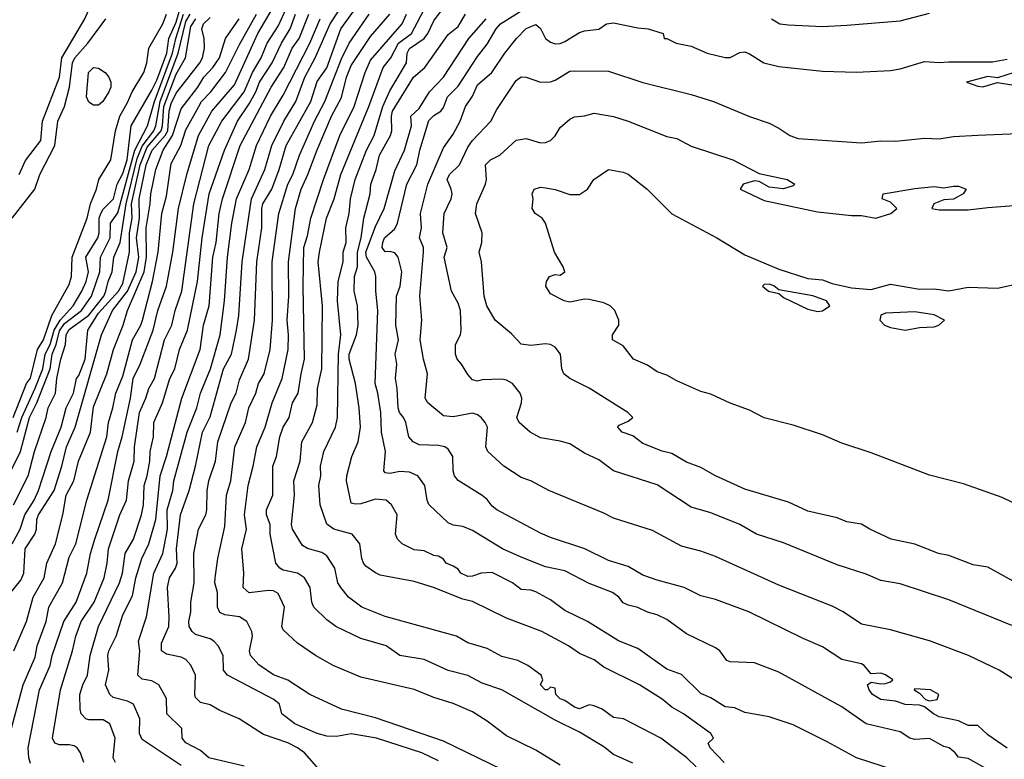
# Model space of a CAD drawing. Header units: metres. Extents: x -46681 to -43747, y -240911 to -237677.
# Tile 261 of 656: x -44941 to -44839, y -240323 to -240247. Entities that reach past the tile are written whole.
import ezdxf

# ---------------------------------------------------------------- set-up
doc = ezdxf.new("R2010")
doc.units = ezdxf.units.M
doc.layers.add('CONTOUR_INDEX', color=1, linetype='Continuous')
doc.layers.add('CONTOUR_INTER', color=3, linetype='Continuous')

msp = doc.modelspace()

# ---------------------------------------------------------------- linework, layer by layer
at = {"layer": 'CONTOUR_INDEX'}
for points, elevation in [([(-44839.1, -240322.03), (-44841.1, -240320.66), (-44842.1, -240319.7), (-44843.1, -240319.69), (-44844.1, -240319.22), (-44846.1, -240318.8), (-44846.69, -240318.52), (-44847.6, -240317.78), (-44848.1, -240317.6), (-44849.6, -240317.56), (-44850.6, -240317.2), (-44852.11, -240317.02), (-44852.94, -240316.52), (-44853.29, -240316.02), (-44853.45, -240315.52), (-44853.1, -240315.24), (-44852.1, -240315.41), (-44851.6, -240315.37), (-44851.1, -240315.23), (-44850.85, -240315.02), (-44851.6, -240314.49), (-44852.1, -240314.33), (-44853.1, -240314.39), (-44853.8, -240313.52), (-44854.1, -240313.36), (-44856.1, -240312.91), (-44858.1, -240311.62), (-44860.1, -240310.77), (-44865.69, -240308.02), (-44869.1, -240306.75), (-44870.6, -240306.36), (-44872.32, -240305.52), (-44875.1, -240304.77), (-44876.6, -240304.24), (-44878.1, -240303.35), (-44880.1, -240302.73), (-44882.54, -240301.52), (-44886.1, -240300.36), (-44887.1, -240299.93), (-44891.6, -240297.52), (-44892.1, -240297.14), (-44892.6, -240296.45), (-44893.1, -240296.03), (-44895.6, -240294.51), (-44895.96, -240294.02), (-44896.09, -240293.52), (-44896.15, -240292.02), (-44896.6, -240291.29), (-44896.95, -240291.02), (-44897.6, -240290.89), (-44899.6, -240290.83), (-44900.22, -240290.52), (-44900.66, -240290.02), (-44900.97, -240288.52), (-44901.2, -240288.02), (-44901.63, -240287.52), (-44901.75, -240287.02), (-44901.85, -240285.02), (-44902.03, -240284.02), (-44901.88, -240282.52), (-44902.08, -240281.52), (-44901.72, -240280.02), (-44902, -240278.52), (-44901.92, -240275.52), (-44901.55, -240274.52), (-44901.37, -240273.02), (-44901.77, -240271.52), (-44902.1, -240271.09), (-44902.6, -240270.94), (-44903.1, -240270.96), (-44903.41, -240270.52), (-44903.34, -240270.02), (-44903.15, -240269.52), (-44902.1, -240268.61), (-44901.82, -240268.02), (-44900.88, -240264.02), (-44899.83, -240262.02), (-44899.52, -240260.52), (-44898.6, -240257.48), (-44898.1, -240256.95), (-44897.37, -240256.52), (-44897.1, -240256.13), (-44896.69, -240255.02), (-44895.6, -240253.93), (-44893.6, -240250.89), (-44892.6, -240249.61), (-44891.69, -240248.02), (-44891.23, -240247.52), (-44888.83, -240246.02)], 95), ([(-44941.87, -240294.02), (-44940.63, -240291.52), (-44939.68, -240288.02), (-44938.95, -240286.52), (-44937.58, -240283.02), (-44937.36, -240281.52), (-44936.95, -240280.52), (-44936.6, -240279.09), (-44936.1, -240278.34), (-44934.33, -240277.02), (-44933.3, -240275.52), (-44932.44, -240273.02), (-44932.4, -240271.52), (-44931.38, -240269.52), (-44931.36, -240268.02), (-44930.6, -240266.95), (-44928.85, -240260.52), (-44927.54, -240258.02), (-44926.82, -240255.52), (-44924.97, -240250.52), (-44924.63, -240249.02), (-44923.83, -240246.52)], 75), ([(-44941.83, -240321.02), (-44940.33, -240315.52), (-44939.1, -240312.66), (-44938.92, -240311.52), (-44937.99, -240309.02), (-44937.7, -240307.52), (-44936.3, -240305.02), (-44935.6, -240302.38), (-44934.94, -240301.02), (-44933.8, -240296.52), (-44931.72, -240290.02), (-44931.58, -240288.52), (-44931.11, -240287.02), (-44930.82, -240285.52), (-44930.1, -240283.77), (-44929.1, -240280.02), (-44928.24, -240278.52), (-44928.08, -240278.02), (-44927.04, -240274.02), (-44926.46, -240271.02), (-44926.06, -240267.02), (-44925.6, -240265.24), (-44925.1, -240261.9), (-44924.12, -240260.02), (-44923.6, -240258.44), (-44922.28, -240256.02), (-44921.99, -240255.52), (-44921.05, -240254.52), (-44919.51, -240252.52), (-44918.1, -240249.66), (-44916.34, -240246.52)], 80), ([(-44917.6, -240323.9), (-44921.24, -240323.02), (-44922.1, -240322.28), (-44923.6, -240321.48), (-44923.97, -240321.02), (-44924.02, -240320.02), (-44925.56, -240318.52), (-44925.6, -240316.94), (-44926.4, -240315.52), (-44927.1, -240315.12), (-44928.1, -240314.93), (-44928.54, -240314.52), (-44928.35, -240312.02), (-44928.49, -240311.02), (-44927.67, -240308.52), (-44926.9, -240304.02), (-44925.99, -240302.02), (-44925.51, -240299.52), (-44925.52, -240297.52), (-44924.95, -240295.52), (-44924.84, -240294.52), (-44923.48, -240289.52), (-44922.47, -240287.02), (-44922.1, -240285.52), (-44921.08, -240283.02), (-44920.09, -240279.52), (-44919.64, -240276.02), (-44919.31, -240271.52), (-44918.87, -240268.02), (-44918.38, -240265.52), (-44917.08, -240262.52), (-44916.32, -240260.02), (-44914.89, -240257.02), (-44913.6, -240254.84), (-44910.86, -240249.52), (-44909.77, -240247.02)], 85), ([(-44877.6, -240323.59), (-44879.6, -240322.68), (-44880.6, -240321.91), (-44883.1, -240320.38), (-44885.6, -240319.15), (-44891.1, -240316.02), (-44893.1, -240315.35), (-44894.6, -240314.57), (-44896.6, -240314.06), (-44899.1, -240312.93), (-44901.6, -240312.49), (-44902.99, -240311.52), (-44905.6, -240310.74), (-44908.16, -240309.52), (-44909.1, -240308.84), (-44910.44, -240307.52), (-44910.65, -240307.02), (-44910.8, -240305.52), (-44911.39, -240304.52), (-44912.1, -240304.05), (-44913.6, -240303.72), (-44913.94, -240303.52), (-44914.35, -240303.02), (-44914.92, -240300.02), (-44914.94, -240299.02), (-44915.29, -240298.02), (-44915.31, -240297.52), (-44914.64, -240296.02), (-44914.67, -240293.02), (-44914.29, -240292.02), (-44913.94, -240290.02), (-44913.59, -240289.02), (-44912.99, -240288.02), (-44912.64, -240286.52), (-44912.05, -240285.52), (-44911.75, -240283.52), (-44911.38, -240282.02), (-44911.52, -240274.52), (-44911.48, -240270.52), (-44911.1, -240269.33), (-44910.74, -240267.52), (-44909.43, -240263.52), (-44907.77, -240259.02), (-44906.29, -240256.02), (-44905.16, -240252.52), (-44904.6, -240251.24), (-44901.35, -240247.52), (-44900.91, -240246.52)], 90), ([(-44863.35, -240247.02), (-44862.49, -240247.52), (-44861.6, -240247.63), (-44858.1, -240247.78), (-44855.6, -240247.67), (-44850.1, -240247.22), (-44847.1, -240246.42)], 95), ([(-44848.6, -240315.94), (-44848.68, -240316.02), (-44848.1, -240316.39), (-44847.5, -240317.02), (-44847.1, -240317.18), (-44846.29, -240317.02), (-44846.13, -240316.52), (-44846.97, -240316.02), (-44848.6, -240315.94)], 95)]:
    msp.add_lwpolyline(points, dxfattribs=dict(at, elevation=elevation))
at = {"layer": 'CONTOUR_INTER'}
for points, elevation in [([(-44940.76, -240263.02), (-44940.1, -240261.58), (-44938.53, -240259.52), (-44938.34, -240257.52), (-44936.6, -240253.02), (-44936.35, -240251.02), (-44934.01, -240247.02), (-44932.5, -240243.52), (-44931.64, -240242.02), (-44930.51, -240239.02), (-44928.1, -240235.35), (-44926.6, -240232.24), (-44925.74, -240230.02), (-44922.95, -240225.02), (-44921.09, -240221.02), (-44920.1, -240219.64), (-44919.1, -240217.29), (-44917.91, -240215.52), (-44917.14, -240213.52), (-44915.83, -240212.02), (-44913.15, -240208.02), (-44912.37, -240206.52), (-44911.91, -240204.52), (-44911.97, -240199.52)], 71), ([(-44909.6, -240324.55), (-44911.39, -240322.52), (-44912.11, -240322.02), (-44913.1, -240321.48), (-44915.6, -240320.64), (-44918.12, -240319.02), (-44920.1, -240318.18), (-44921.1, -240317.57), (-44922.1, -240317.35), (-44922.6, -240316.84), (-44922.69, -240316.52), (-44922.61, -240314.52), (-44923.1, -240313.49), (-44923.6, -240312.92), (-44924.1, -240312.67), (-44925.6, -240312.37), (-44926.1, -240312.02), (-44926.1, -240311.22), (-44925.37, -240309.52), (-44925.32, -240308.52), (-44925.51, -240305.52), (-44925.28, -240304.52), (-44924.66, -240303.52), (-44924.5, -240303.02), (-44924.56, -240301.52), (-44924.17, -240298.02), (-44923.28, -240295.52), (-44922.6, -240293.03), (-44921.9, -240289.52), (-44921.1, -240287.95), (-44919.72, -240283.02), (-44918.92, -240281.52), (-44918.4, -240279.02), (-44918.16, -240277.52), (-44917.8, -240272.02), (-44916.86, -240265.52), (-44915.49, -240262.52), (-44914.77, -240260.02), (-44913.52, -240257.52), (-44912.3, -240255.52), (-44911.37, -240253.02), (-44910.29, -240251.02), (-44908.75, -240247.52), (-44907.1, -240244.98)], 86), ([(-44940.97, -240289.52), (-44940.48, -240288.02), (-44939.1, -240285), (-44938.33, -240283.02), (-44938.08, -240281.52), (-44937.57, -240280.52), (-44937.15, -240279.02), (-44936.54, -240278.02), (-44935.2, -240276.52), (-44934.31, -240275.02), (-44933.87, -240274.02), (-44933.63, -240273.02), (-44933.88, -240271.52), (-44932.65, -240269.52), (-44932.53, -240269.02), (-44932.52, -240267.52), (-44932.36, -240267.02), (-44932.1, -240266.57), (-44931.06, -240265.52), (-44930.67, -240264.02), (-44930.1, -240262.93), (-44929.65, -240261.52), (-44929.24, -240258.02), (-44927.1, -240254.35), (-44926.6, -240253.3), (-44925.56, -240250.52), (-44925.34, -240249.02), (-44924.6, -240247.36), (-44924.1, -240245.58)], 74), ([(-44939.6, -240323.63), (-44939.77, -240323.02), (-44939.84, -240322.02), (-44938.65, -240316.02), (-44937.57, -240313.52), (-44937.35, -240312.52), (-44936.15, -240309.02), (-44934.9, -240307.02), (-44933.81, -240304.02), (-44933.42, -240302.02), (-44932.98, -240300.52), (-44931.61, -240296.52), (-44930.61, -240291.52), (-44930.15, -240290.02), (-44929.31, -240286.02), (-44929.03, -240284.02), (-44928.3, -240282.52), (-44926.97, -240279.02), (-44926.48, -240277.02), (-44925.59, -240274.52), (-44924.95, -240271.02), (-44924.37, -240266.52), (-44923.49, -240263.02), (-44922.3, -240259.02), (-44920.93, -240256.52), (-44918.6, -240253.8), (-44916.21, -240248.52), (-44914.73, -240246.02)], 81), ([(-44934.1, -240323.52), (-44934.44, -240322.52), (-44934.8, -240322.02), (-44935.1, -240321.81), (-44935.6, -240321.69), (-44936.6, -240321.69), (-44937.07, -240321.52), (-44937.33, -240321.02), (-44936.51, -240316.02), (-44935.27, -240312.02), (-44934.93, -240310.52), (-44934.36, -240309.02), (-44933.03, -240307.02), (-44932.01, -240304.52), (-44931.69, -240303.02), (-44931.56, -240301.52), (-44930.41, -240298.02), (-44929.71, -240296.52), (-44929.52, -240294.52), (-44928.92, -240292.52), (-44928.9, -240291.02), (-44928.38, -240287.52), (-44927.72, -240286.02), (-44927.43, -240285.02), (-44926.84, -240284.02), (-44925.81, -240280.02), (-44925.04, -240278.52), (-44924.7, -240277.02), (-44924.02, -240275.02), (-44922.8, -240266.02), (-44921.24, -240260.02), (-44919.89, -240257.52), (-44917.61, -240254.52), (-44916.76, -240252.52), (-44915.85, -240251.02), (-44915.25, -240249.52), (-44914.1, -240247.76), (-44913.09, -240245.52)], 82), ([(-44897.6, -240323.34), (-44899.31, -240322.52), (-44903.99, -240321.02), (-44906.6, -240320.55), (-44908.1, -240320.83), (-44909.1, -240320.8), (-44910.09, -240320.52), (-44912.39, -240319.52), (-44913.74, -240318.52), (-44913.98, -240317.52), (-44914.55, -240317.02), (-44919.33, -240314.52), (-44919.72, -240314.02), (-44919.78, -240312.52), (-44920.28, -240311.52), (-44920.71, -240311.02), (-44921.1, -240310.8), (-44922.6, -240310.33), (-44922.95, -240310.02), (-44923.25, -240309.52), (-44923.31, -240309.02), (-44923.09, -240308.02), (-44923.1, -240307.02), (-44922.76, -240305.02), (-44922.79, -240302.02), (-44922.32, -240299.52), (-44921.54, -240298.02), (-44921.43, -240297.52), (-44921.4, -240295.52), (-44921.25, -240294.52), (-44920.57, -240292.52), (-44920.33, -240290.52), (-44918.93, -240286.52), (-44918.43, -240285.52), (-44918.1, -240284.16), (-44917.16, -240282.02), (-44916.55, -240278.02), (-44916.3, -240272.02), (-44915.78, -240268.52), (-44915.79, -240266.52), (-44915.67, -240266.02), (-44914.75, -240264.52), (-44914, -240262.52), (-44913.3, -240260.02), (-44910.76, -240255.52), (-44910.1, -240253.46), (-44909.1, -240252.03), (-44907.67, -240248.02), (-44905.84, -240245.52)], 87), ([(-44871.1, -240323.97), (-44872.07, -240323.02), (-44874.74, -240321.02), (-44878.58, -240319.02), (-44879.6, -240318.87), (-44880.77, -240318.02), (-44881.6, -240317.68), (-44882.1, -240317.58), (-44883.1, -240317.99), (-44883.6, -240317.82), (-44884.6, -240317.12), (-44885.1, -240316.97), (-44885.54, -240316.52), (-44885.6, -240315.87), (-44886.1, -240315.76), (-44886.4, -240316.02), (-44886.64, -240316.02), (-44887.1, -240315.52), (-44886.86, -240315.02), (-44887.05, -240314.52), (-44888.43, -240313.52), (-44889.44, -240313.02), (-44891.1, -240312.62), (-44892.6, -240311.8), (-44894.6, -240311.19), (-44895.75, -240310.52), (-44903.1, -240308.48), (-44905.5, -240307.52), (-44906.87, -240306.52), (-44907.66, -240305.52), (-44907.96, -240305.02), (-44908.29, -240303.52), (-44909.1, -240302.25), (-44909.6, -240301.9), (-44911.1, -240301.51), (-44911.6, -240301.18), (-44912.63, -240299.52), (-44912.72, -240299.02), (-44912.44, -240296.02), (-44912.5, -240294.52), (-44911.84, -240292.52), (-44911.66, -240290.52), (-44910.57, -240288.52), (-44910.1, -240286.7), (-44910.07, -240285.02), (-44909.61, -240283.02), (-44909.54, -240276.52), (-44909.98, -240272.02), (-44909.87, -240271.02), (-44909.13, -240267.52), (-44908.36, -240265.52), (-44907.65, -240263.02), (-44904.78, -240256.02), (-44903.29, -240252.02), (-44902.51, -240251.02), (-44901.72, -240249.52), (-44900.38, -240248.52), (-44898.81, -240245.52)], 91), ([(-44868.22, -240323.52), (-44869.64, -240322.02), (-44869.85, -240321.52), (-44869.3, -240321.02), (-44869.57, -240320.52), (-44872.41, -240318.52), (-44873.6, -240317.83), (-44874.6, -240317), (-44876.94, -240315.52), (-44880.6, -240313.71), (-44881.6, -240312.95), (-44883.1, -240312.29), (-44884.22, -240311.52), (-44886.99, -240310.02), (-44890.6, -240308.66), (-44894.1, -240306.94), (-44895.1, -240306.71), (-44898.11, -240305.52), (-44900.1, -240304.89), (-44903.6, -240304.25), (-44904.1, -240304.01), (-44905.1, -240303.32), (-44905.33, -240303.02), (-44905.51, -240302.52), (-44905.72, -240301.02), (-44906.49, -240300.02), (-44908.38, -240299.52), (-44909.1, -240298.99), (-44909.79, -240297.02), (-44909.91, -240295.02), (-44909.71, -240294.02), (-44909.74, -240293.02), (-44909.41, -240291.52), (-44908.19, -240289.02), (-44908, -240288.02), (-44907.91, -240281.52), (-44907.67, -240279.52), (-44908, -240276.02), (-44907.94, -240274.02), (-44907.43, -240272.02), (-44907.42, -240271.02), (-44907.1, -240270.02), (-44907.16, -240268.52), (-44906.8, -240267.02), (-44906.68, -240265.52), (-44906.19, -240263.52), (-44905, -240260.52), (-44904.24, -240259.02), (-44903.34, -240256.02), (-44902.6, -240254.41), (-44900.89, -240251.52), (-44900.84, -240250.52), (-44900.6, -240250.05), (-44899.08, -240249.02), (-44898.71, -240248.52), (-44898.1, -240247.21), (-44897.18, -240246.02)], 92), ([(-44941.6, -240306.02), (-44940.6, -240304.76), (-44940.26, -240304.02), (-44940.13, -240301.52), (-44939.13, -240300.02), (-44938.97, -240299.52), (-44938.94, -240298.52), (-44938.75, -240298.02), (-44937.17, -240295.52), (-44936.35, -240293.02), (-44935.89, -240291.02), (-44935, -240289.02), (-44932.3, -240279.52), (-44931.16, -240277.02), (-44929.62, -240275.02), (-44928.72, -240273.02), (-44928.45, -240271.52), (-44928.68, -240269.52), (-44928.38, -240267.52), (-44928.41, -240265.52), (-44927.69, -240262.02), (-44927.08, -240260.52), (-44925.73, -240259.02), (-44925.46, -240258.52), (-44925.32, -240256.52), (-44925.1, -240255.7), (-44924.6, -240254.66), (-44922.15, -240251.52), (-44921.89, -240251.02), (-44921.68, -240250.02), (-44921.72, -240249.02), (-44921.95, -240248.02), (-44921.78, -240247.52), (-44921.1, -240246.86)], 78), ([(-44941.49, -240267.52), (-44939.13, -240264.52), (-44938.64, -240263.02), (-44937.07, -240260.02), (-44936.79, -240257.52), (-44936.1, -240256.02), (-44935.58, -240254.02), (-44935.28, -240251.52), (-44935.02, -240251.02), (-44933.69, -240249.52), (-44931.85, -240247.02)], 72), ([(-44941.46, -240301.02), (-44940.67, -240299.52), (-44940.18, -240298.02), (-44939.2, -240296.52), (-44938.76, -240295.52), (-44937.47, -240291.52), (-44936.45, -240289.02), (-44935.92, -240287.02), (-44935.15, -240285.52), (-44934.85, -240284.02), (-44934.6, -240283.7), (-44933.96, -240282.02), (-44933.7, -240279.02), (-44932.6, -240277.28), (-44930.55, -240275.02), (-44930.1, -240274.24), (-44929.42, -240271.02), (-44929.4, -240269.02), (-44929.14, -240267.52), (-44929.2, -240266.02), (-44928.32, -240262.02), (-44927.6, -240260.21), (-44926.16, -240258.52), (-44926.02, -240258.02), (-44925.87, -240256.02), (-44924.6, -240252.69), (-44923.63, -240251.02), (-44923.1, -240247.79), (-44922.59, -240247.02)], 77), ([(-44941.38, -240288.02), (-44940, -240284.52), (-44939.6, -240283.96), (-44938.87, -240281.02), (-44938.26, -240280.02), (-44937.39, -240277.52), (-44935.6, -240274.35), (-44935.36, -240273.52), (-44935.31, -240271.52), (-44933.77, -240267.52), (-44933.4, -240266.02), (-44932.79, -240264.52), (-44932.57, -240263.52), (-44931.32, -240261.52), (-44930.83, -240258.52), (-44930.41, -240257.02), (-44929.6, -240255.6), (-44929.14, -240254.52), (-44927.93, -240252.52), (-44927.62, -240251.52), (-44927.43, -240250.02), (-44925.96, -240247.52), (-44925.6, -240246.51)], 73), ([(-44941.33, -240297.02), (-44939.83, -240294.02), (-44939.19, -240291.52), (-44937.98, -240288.02), (-44937.78, -240287.02), (-44937.01, -240285.52), (-44936.88, -240284.02), (-44936.48, -240282.02), (-44936, -240280.52), (-44935.91, -240279.52), (-44935.6, -240278.96), (-44933.6, -240277.48), (-44932.03, -240275.52), (-44931.84, -240275.02), (-44931.6, -240274.02), (-44931.18, -240273.02), (-44931, -240271.52), (-44930.36, -240270.02), (-44929.75, -240266.02), (-44928.6, -240261.37), (-44928.1, -240260.1), (-44926.91, -240258.52), (-44926.71, -240258.02), (-44926.25, -240255.52), (-44924.39, -240250.52), (-44923.6, -240247.27), (-44923.15, -240246.52)], 76), ([(-44941.32, -240312.02), (-44939.99, -240309.02), (-44939.32, -240306.52), (-44938.2, -240304.52), (-44937.92, -240303.02), (-44937.01, -240301.02), (-44936.26, -240298.02), (-44935.91, -240296.02), (-44935.14, -240294.52), (-44934.66, -240292.52), (-44933.4, -240289.52), (-44933.1, -240286.93), (-44931.73, -240283.52), (-44931.05, -240281.02), (-44930.04, -240278.52), (-44929.61, -240277.02), (-44927.89, -240273.02), (-44927.65, -240271.52), (-44927.68, -240268.52), (-44927.26, -240266.02), (-44927.21, -240265.02), (-44926.68, -240262.52), (-44925.94, -240260.52), (-44924.97, -240259.02), (-44924.1, -240256.28), (-44922.36, -240254.02), (-44921.75, -240253.02), (-44920.82, -240252.02), (-44920.14, -240251.02), (-44919.52, -240249.02), (-44918.13, -240247.02)], 79), ([(-44930.86, -240323.52), (-44931.07, -240323.02), (-44930.87, -240321.02), (-44931.43, -240319.52), (-44932.1, -240319.14), (-44933.6, -240319.14), (-44933.89, -240319.02), (-44934.36, -240318.52), (-44934.47, -240318.02), (-44934.53, -240316.52), (-44934.21, -240315.52), (-44933.72, -240314.52), (-44933.46, -240312.52), (-44932.6, -240309.52), (-44930.44, -240305.02), (-44930.14, -240304.02), (-44929.84, -240302.02), (-44928.98, -240300.52), (-44928.16, -240298.02), (-44927.96, -240297.02), (-44927.88, -240295.02), (-44927.6, -240294.02), (-44927.32, -240292.52), (-44927.28, -240291.52), (-44926.93, -240290.02), (-44926.91, -240288.52), (-44926, -240286.52), (-44925.24, -240284.02), (-44924.75, -240283.02), (-44924.27, -240281.02), (-44923.43, -240279.02), (-44922.42, -240274.02), (-44921.94, -240269.52), (-44921.22, -240265.02), (-44919.63, -240260.52), (-44918.29, -240257.52), (-44917.1, -240255.75), (-44916.4, -240254.52), (-44916.01, -240253.52), (-44914.74, -240251.52), (-44913.78, -240249.52), (-44912.87, -240248.02), (-44912.31, -240246.52)], 83), ([(-44924.1, -240323.82), (-44928.1, -240321.16), (-44928.39, -240320.52), (-44928.33, -240319.02), (-44928.99, -240317.52), (-44929.6, -240317.2), (-44931.1, -240316.81), (-44931.42, -240316.52), (-44931.88, -240315.52), (-44931.53, -240314.02), (-44931.62, -240312.52), (-44931.52, -240312.02), (-44930.79, -240310.52), (-44930.1, -240308.32), (-44929.1, -240306.37), (-44928.74, -240304.52), (-44928.14, -240302.52), (-44927.41, -240301.02), (-44926.71, -240298.52), (-44926.24, -240294.02), (-44925.59, -240292.02), (-44924.01, -240286.02), (-44922.14, -240281.02), (-44921.78, -240278.52), (-44921.21, -240276.52), (-44920.84, -240271.52), (-44920.5, -240270.02), (-44920.19, -240267.02), (-44919.85, -240265.52), (-44918.02, -240260.02), (-44914.84, -240254.02), (-44913.52, -240252.02), (-44912.66, -240250.02), (-44911.95, -240249.02), (-44910.96, -240246.52)], 84), ([(-44891.1, -240324.22), (-44897.1, -240321.31), (-44904.1, -240318.91), (-44907.6, -240318.02), (-44910.85, -240316.52), (-44913.1, -240315.05), (-44914.6, -240314.49), (-44916.1, -240313.47), (-44916.96, -240312.52), (-44917.06, -240312.02), (-44916.76, -240310.52), (-44916.82, -240310.02), (-44917.33, -240309.02), (-44918.1, -240308.52), (-44919.6, -240308.33), (-44920.1, -240308.09), (-44920.36, -240307.52), (-44920.35, -240306.02), (-44920.62, -240305.02), (-44920.59, -240304.52), (-44920.31, -240302.52), (-44919.6, -240299.23), (-44919.43, -240296.02), (-44918.99, -240294.52), (-44918.57, -240291.02), (-44917.47, -240288.52), (-44917.14, -240287.02), (-44916.41, -240285.52), (-44916.14, -240284.52), (-44915.56, -240283.52), (-44914.94, -240281.02), (-44914.7, -240278.02), (-44914.71, -240272.02), (-44914.03, -240267.02), (-44913.1, -240264.02), (-44912.59, -240263.02), (-44911.91, -240261.02), (-44910.36, -240257.52), (-44909.32, -240255.52), (-44907.6, -240251.11), (-44906.8, -240249.52), (-44904.75, -240246.52)], 88), ([(-44885.1, -240323.78), (-44887.6, -240322.25), (-44890.6, -240320.76), (-44892.6, -240319.25), (-44894.1, -240318.29), (-44896.1, -240317.43), (-44898.1, -240316.83), (-44900.1, -240316), (-44905.6, -240314.75), (-44908.45, -240313.52), (-44910.27, -240312.52), (-44912.1, -240311.23), (-44913.6, -240309.86), (-44913.74, -240309.52), (-44913.44, -240307.52), (-44914.1, -240306.11), (-44914.6, -240305.86), (-44915.1, -240305.81), (-44917.1, -240306.06), (-44917.7, -240305.52), (-44917.64, -240304.02), (-44917.84, -240301.52), (-44917.35, -240299.52), (-44917.56, -240298.02), (-44917.19, -240295.02), (-44916.67, -240293.02), (-44916.31, -240291.02), (-44915.45, -240289.02), (-44914.74, -240286.52), (-44913.68, -240284.02), (-44913.08, -240281.02), (-44913.03, -240279.52), (-44913.19, -240278.02), (-44913.02, -240275.52), (-44913.03, -240272.02), (-44912.33, -240266.52), (-44911.73, -240264.52), (-44911.04, -240263.02), (-44910.1, -240260.49), (-44908.61, -240257.02), (-44907.6, -240255.09), (-44907.08, -240253.02), (-44906.6, -240251.79), (-44904.6, -240248.82), (-44902.6, -240246.53)], 89), ([(-44850.6, -240324.33), (-44854.6, -240323.04), (-44857.6, -240321.37), (-44861.1, -240319.63), (-44863.6, -240318.82), (-44866.1, -240318.36), (-44867.1, -240317.89), (-44868.1, -240317.79), (-44869.6, -240316.87), (-44870.6, -240316.42), (-44872.6, -240314.46), (-44874.1, -240313.92), (-44877.1, -240311.78), (-44879.1, -240310.98), (-44882.27, -240309.02), (-44884.6, -240307.89), (-44886.1, -240306.77), (-44887.6, -240305.95), (-44888.1, -240305.77), (-44889.1, -240305.73), (-44889.98, -240305.02), (-44892.1, -240303.97), (-44893.23, -240304.02), (-44894.1, -240304.34), (-44894.6, -240304.38), (-44895.3, -240304.02), (-44895.6, -240303.62), (-44896.1, -240303.3), (-44896.82, -240303.02), (-44897.1, -240302.59), (-44897.6, -240302.27), (-44898.1, -240302.2), (-44899.1, -240301.75), (-44900.1, -240301.65), (-44901.36, -240301.02), (-44901.83, -240300.52), (-44902.03, -240300.02), (-44901.87, -240298.02), (-44902.43, -240297.02), (-44903, -240296.52), (-44904.1, -240296.41), (-44905.6, -240296.89), (-44906.1, -240296.95), (-44906.6, -240296.82), (-44907.06, -240294.52), (-44907.03, -240294.02), (-44906.51, -240292.02), (-44905.88, -240290.52), (-44905.63, -240289.02), (-44905.76, -240287.02), (-44906.15, -240284.52), (-44906.79, -240282.02), (-44906.81, -240281.52), (-44906.05, -240279.52), (-44905.88, -240278.52), (-44905.93, -240276.52), (-44906.28, -240275.02), (-44906.25, -240273.52), (-44905.95, -240272.52), (-44905.96, -240271.02), (-44905.55, -240269.52), (-44905.3, -240267.52), (-44904.64, -240265.02), (-44904.57, -240264.02), (-44904.01, -240262.52), (-44903.68, -240261.02), (-44902.54, -240259.02), (-44902.4, -240258.52), (-44902.45, -240257.02), (-44902.33, -240256.52), (-44900.18, -240253.02), (-44899.03, -240252.02), (-44896.6, -240248.62), (-44895.6, -240247.79), (-44894.82, -240246.52)], 93), ([(-44841.47, -240324.02), (-44843.1, -240323.09), (-44844.1, -240322.96), (-44844.43, -240322.52), (-44845.08, -240322.02), (-44845.6, -240321.85), (-44847.1, -240321.03), (-44848.6, -240321.13), (-44849.1, -240321.01), (-44850.1, -240320.37), (-44853.6, -240319.52), (-44856.1, -240317.79), (-44862.6, -240314.22), (-44865.1, -240313.26), (-44867.6, -240313.16), (-44867.95, -240313.02), (-44868.67, -240312.02), (-44869.1, -240311.72), (-44872.1, -240310.28), (-44874.1, -240308.8), (-44875.1, -240308.33), (-44876.1, -240308.06), (-44877.1, -240307.55), (-44878.1, -240307.34), (-44878.6, -240307.09), (-44879.05, -240306.52), (-44879.69, -240306.02), (-44882.1, -240305.09), (-44884.6, -240303.81), (-44886.6, -240303.37), (-44889.1, -240302.4), (-44891.02, -240301.52), (-44894.1, -240299.64), (-44895.1, -240299.23), (-44896.1, -240299.09), (-44896.6, -240298.86), (-44898.6, -240296.97), (-44898.78, -240296.52), (-44899, -240295.02), (-44899.74, -240294.02), (-44900.6, -240293.65), (-44901.6, -240293.59), (-44902.6, -240293.79), (-44903.1, -240293.72), (-44903.24, -240293.52), (-44903.06, -240291.52), (-44903.49, -240289.52), (-44903.55, -240287.52), (-44903.84, -240285.52), (-44904.11, -240284.52), (-44903.85, -240277.02), (-44904.07, -240275.02), (-44904.05, -240273.52), (-44904.17, -240273.02), (-44905.03, -240271.52), (-44905.07, -240271.02), (-44904.1, -240268.38), (-44903.21, -240266.52), (-44902.1, -240262.65), (-44901.11, -240260.52), (-44900.39, -240258.02), (-44900.47, -240257.02), (-44899.6, -240256.23), (-44898.54, -240254.52), (-44897.11, -240253.02), (-44894.48, -240249.02), (-44892.71, -240247.02)], 94), ([(-44838.34, -240315.02), (-44839.92, -240314.02), (-44843.09, -240312.52), (-44847.1, -240311.01), (-44851.1, -240309.88), (-44854.1, -240309.29), (-44855.98, -240308.02), (-44857.1, -240307.42), (-44862.6, -240305.28), (-44869.1, -240302.33), (-44870.6, -240301.76), (-44872.6, -240301.26), (-44875.6, -240299.64), (-44879.6, -240298.38), (-44880.6, -240297.86), (-44886.25, -240295.52), (-44888.1, -240294.52), (-44889.1, -240294.19), (-44890.89, -240293.02), (-44892.53, -240291.52), (-44892.74, -240291.02), (-44892.58, -240289.02), (-44892.8, -240288.52), (-44893.22, -240288.02), (-44893.6, -240287.74), (-44894.1, -240287.59), (-44896.1, -240287.95), (-44897.1, -240287.85), (-44898.72, -240286.52), (-44898.99, -240286.02), (-44898.75, -240283.52), (-44899.16, -240282.02), (-44899.51, -240280.02), (-44899.33, -240278.02), (-44899.53, -240275.52), (-44899.14, -240271.02), (-44899.16, -240270.52), (-44899.58, -240269.52), (-44899.35, -240268.52), (-44899.46, -240267.02), (-44898.72, -240264.02), (-44897.1, -240260.27), (-44896.1, -240258.87), (-44895.37, -240257.52), (-44894.82, -240256.02), (-44894.1, -240254.95), (-44893.6, -240253.81), (-44892.11, -240252.52), (-44890.79, -240250.52), (-44889.58, -240249.02), (-44888.6, -240248.01), (-44887.6, -240247.59), (-44887.1, -240248.01), (-44886.59, -240249.02), (-44886.1, -240249.4), (-44885.6, -240249.56), (-44885.1, -240249.55), (-44884.6, -240249.33), (-44883.1, -240248.4), (-44882.6, -240248.23), (-44881.1, -240248.06), (-44880.31, -240247.52), (-44879.6, -240247.42), (-44877.1, -240247.94), (-44876.05, -240248.02), (-44874.49, -240248.52), (-44874.39, -240249.02), (-44874.1, -240249.03), (-44873.17, -240249.52), (-44871.6, -240249.8), (-44869.95, -240250.52), (-44868.1, -240250.98), (-44867.6, -240250.97), (-44866.6, -240250.48), (-44866.1, -240250.4), (-44865.6, -240250.59), (-44864.12, -240251.52), (-44862.6, -240251.91), (-44858.1, -240252.39), (-44854.6, -240252.48), (-44851.1, -240252.32), (-44850.1, -240252.15), (-44847.6, -240251.41), (-44846.1, -240251.51), (-44845.1, -240251.42), (-44840.6, -240251.42), (-44839.1, -240251.14)], 96), ([(-44933.1, -240252.02), (-44932.6, -240252.08), (-44931.9, -240252.52), (-44931.52, -240253.02), (-44931.34, -240253.52), (-44931.32, -240254.02), (-44931.54, -240254.52), (-44932.14, -240255.52), (-44932.6, -240255.88), (-44933.1, -240255.87), (-44933.6, -240255.56), (-44933.84, -240255.02), (-44933.61, -240252.52), (-44933.1, -240252.02)], 73), ([(-44838.6, -240309.42), (-44845.1, -240306.79), (-44850.1, -240305.14), (-44852.1, -240304.8), (-44853.6, -240304.15), (-44856.6, -240303.16), (-44862.1, -240300.9), (-44864.89, -240300.02), (-44866.6, -240299.03), (-44869.6, -240297.82), (-44871.6, -240297.26), (-44875.1, -240294.96), (-44879.6, -240293.5), (-44881.1, -240292.38), (-44882.6, -240291.68), (-44884.1, -240290.73), (-44885.1, -240290.44), (-44887.1, -240290.11), (-44888.19, -240289.52), (-44889.32, -240288.52), (-44889.54, -240288.02), (-44889.07, -240286.52), (-44889.05, -240286.02), (-44889.21, -240285.52), (-44889.99, -240284.52), (-44890.6, -240284.17), (-44891.1, -240284.08), (-44893.1, -240284.13), (-44893.6, -240284.28), (-44894.1, -240284.14), (-44894.6, -240283.58), (-44895.24, -240282.52), (-44895.7, -240282.02), (-44895.86, -240281.52), (-44895.85, -240280.52), (-44895.36, -240279.52), (-44895.27, -240279.02), (-44895.36, -240277.02), (-44895.6, -240276.26), (-44896.28, -240275.02), (-44897.02, -240271.52), (-44896.71, -240270.52), (-44897.15, -240269.02), (-44897.03, -240267.02), (-44896.31, -240265.52), (-44896.21, -240265.02), (-44896.29, -240264.52), (-44896.73, -240263.52), (-44896.49, -240263.02), (-44895.45, -240262.02), (-44894.6, -240260.19), (-44894.12, -240259.52), (-44892.23, -240257.52), (-44891.6, -240256.34), (-44889.6, -240253.34), (-44889.1, -240252.96), (-44888.6, -240252.99), (-44887.1, -240253.52), (-44886.1, -240253.5), (-44885.6, -240253.33), (-44884.1, -240252.4), (-44883.6, -240252.36), (-44880.1, -240252.4), (-44876.6, -240253.55), (-44871.6, -240254.78), (-44869.3, -240255.52), (-44865.6, -240257.04), (-44863.6, -240257.73), (-44862.6, -240258.24), (-44861.46, -240259.02), (-44860.6, -240259.3), (-44854.1, -240259.76), (-44852.1, -240259.57), (-44850.6, -240259.6), (-44847.6, -240259.27), (-44846.1, -240259.35), (-44844.6, -240259.11), (-44842.1, -240258.96), (-44837.1, -240258.78)], 97), ([(-44838.37, -240252.52), (-44840.1, -240253.07), (-44841.1, -240252.94), (-44843.29, -240253.52), (-44842.1, -240253.94), (-44841.6, -240253.99), (-44840.1, -240253.55), (-44838.6, -240253.78)], 96), ([(-44838.17, -240305.02), (-44841.1, -240303.41), (-44842.6, -240303.16), (-44845.1, -240302.22), (-44846.15, -240302.02), (-44848.6, -240301.05), (-44851.02, -240300.52), (-44853.24, -240299.52), (-44854.1, -240299.01), (-44855.6, -240298.77), (-44856.6, -240298.35), (-44859.6, -240297.67), (-44861.6, -240296.72), (-44866.1, -240295.4), (-44869.09, -240294.02), (-44870.6, -240293.15), (-44872.1, -240292.63), (-44873.6, -240291.71), (-44874.6, -240291.47), (-44876.6, -240290.71), (-44877.6, -240289.9), (-44878.71, -240289.52), (-44879.15, -240289.02), (-44879.1, -240288.85), (-44878.1, -240288.41), (-44877.6, -240288.03), (-44878.13, -240287.52), (-44882.1, -240285), (-44884.09, -240284.02), (-44884.71, -240283.52), (-44884.93, -240283.02), (-44885.04, -240281.52), (-44885.6, -240280.8), (-44886.1, -240280.5), (-44886.6, -240280.45), (-44888.1, -240280.6), (-44889.1, -240280.47), (-44890.1, -240279.42), (-44891.77, -240278.02), (-44892.62, -240276.52), (-44892.9, -240275.52), (-44893.17, -240272.02), (-44893.44, -240271.02), (-44893.15, -240270.02), (-44893.1, -240269.02), (-44893.8, -240267.02), (-44893.66, -240266.02), (-44892.77, -240264.02), (-44892.68, -240263.52), (-44892.76, -240262.02), (-44892.25, -240261.52), (-44891.31, -240261.02), (-44889.6, -240259.47), (-44888.6, -240259.3), (-44887.1, -240259.76), (-44886.6, -240259.73), (-44886.07, -240259.52), (-44885.6, -240259.03), (-44885.1, -240258.17), (-44884.1, -240257.34), (-44883.6, -240257.08), (-44882.6, -240256.98), (-44881.6, -240256.71), (-44879.6, -240257.05), (-44878.08, -240257.52), (-44874.1, -240259.12), (-44873.1, -240259.32), (-44871.6, -240260.11), (-44867.33, -240261.52), (-44864.6, -240262.92), (-44861.74, -240263.52), (-44860.93, -240264.02), (-44861.1, -240264.2), (-44862.1, -240264.5), (-44863.6, -240264.31), (-44864.6, -240263.75), (-44865.1, -240263.68), (-44866.26, -240264.02), (-44866.57, -240264.52), (-44864.1, -240265.68), (-44858.6, -240266.87), (-44855.1, -240267.24), (-44854.1, -240267.22), (-44852.6, -240267.5), (-44851.06, -240267.02), (-44850.45, -240266.52), (-44851.1, -240265.87), (-44851.97, -240265.52), (-44851.87, -240265.02), (-44848.6, -240264.45), (-44846.6, -240264.26), (-44845.6, -240264.39), (-44844.6, -240264.22), (-44844.1, -240264.23), (-44843.31, -240264.52), (-44843.62, -240265.02), (-44844.6, -240265.54), (-44845.6, -240265.61), (-44846.65, -240266.02), (-44846.85, -240266.52), (-44846.1, -240266.65), (-44843.1, -240266.66), (-44841.1, -240266.41), (-44833.1, -240265.79)], 98), ([(-44834.1, -240298.94), (-44839.6, -240296.25), (-44843.6, -240294.85), (-44847.1, -240293.96), (-44853.1, -240291.67), (-44856.1, -240290.67), (-44858.1, -240289.79), (-44861.1, -240288.82), (-44864.1, -240288.05), (-44865.6, -240287.26), (-44867.6, -240286.55), (-44869.6, -240285.63), (-44870.6, -240285.34), (-44873.1, -240284.23), (-44874.1, -240283.66), (-44875.1, -240283.33), (-44876.1, -240282.64), (-44877.56, -240282.02), (-44878.6, -240280.66), (-44879.71, -240280.02), (-44879.71, -240279.52), (-44879.07, -240278.52), (-44879.05, -240278.02), (-44879.46, -240277.02), (-44879.95, -240276.52), (-44880.6, -240276.23), (-44882.1, -240275.89), (-44882.6, -240275.86), (-44884.1, -240276.16), (-44884.69, -240276.02), (-44886.1, -240275.31), (-44886.56, -240274.52), (-44886.51, -240274.02), (-44886.19, -240273.52), (-44885.6, -240273.29), (-44885.1, -240273.38), (-44884.6, -240273.02), (-44884.77, -240272.52), (-44885.67, -240271.02), (-44886.6, -240268.02), (-44886.94, -240267.52), (-44887.65, -240267.02), (-44887.96, -240266.52), (-44887.88, -240265.52), (-44887.96, -240265.02), (-44887.76, -240264.52), (-44887.1, -240264.33), (-44886.6, -240264.39), (-44885.6, -240264.57), (-44884.1, -240265.09), (-44883.1, -240265.08), (-44882.29, -240264.52), (-44881.61, -240263.52), (-44880.1, -240262.5), (-44878.6, -240262.78), (-44878.1, -240263), (-44876.14, -240264.52), (-44873.6, -240267.08), (-44868.98, -240269.52), (-44866.1, -240271.28), (-44862.6, -240272.76), (-44859.6, -240273.72), (-44858.1, -240273.85), (-44857.1, -240274.24), (-44855.1, -240274.69), (-44853.1, -240274.85), (-44851.1, -240274.31), (-44848.1, -240274.8), (-44846.6, -240274.77), (-44845.1, -240274.99), (-44843.1, -240274.6), (-44840.1, -240274.71), (-44837.6, -240274.15)], 99), ([(-44864.1, -240274.32), (-44864.28, -240274.52), (-44863.66, -240275.02), (-44862.6, -240275.27), (-44862.1, -240275.69), (-44859.6, -240276.86), (-44858.6, -240277.1), (-44858.1, -240277.05), (-44857.35, -240276.52), (-44857.68, -240276.02), (-44859.1, -240275.5), (-44862.6, -240274.88), (-44863.1, -240274.49), (-44863.6, -240274.3), (-44864.1, -240274.32)], 99), ([(-44852.1, -240277.5), (-44852.2, -240278.02), (-44851.73, -240278.52), (-44851.1, -240278.76), (-44849.6, -240279.03), (-44848.1, -240278.77), (-44846.6, -240278.7), (-44846.11, -240278.52), (-44845.55, -240278.02), (-44846.6, -240277.45), (-44848.6, -240277.15), (-44851.6, -240277.3), (-44852.1, -240277.5)], 99)]:
    msp.add_lwpolyline(points, dxfattribs=dict(at, elevation=elevation))

doc.saveas('drawing.dxf')
